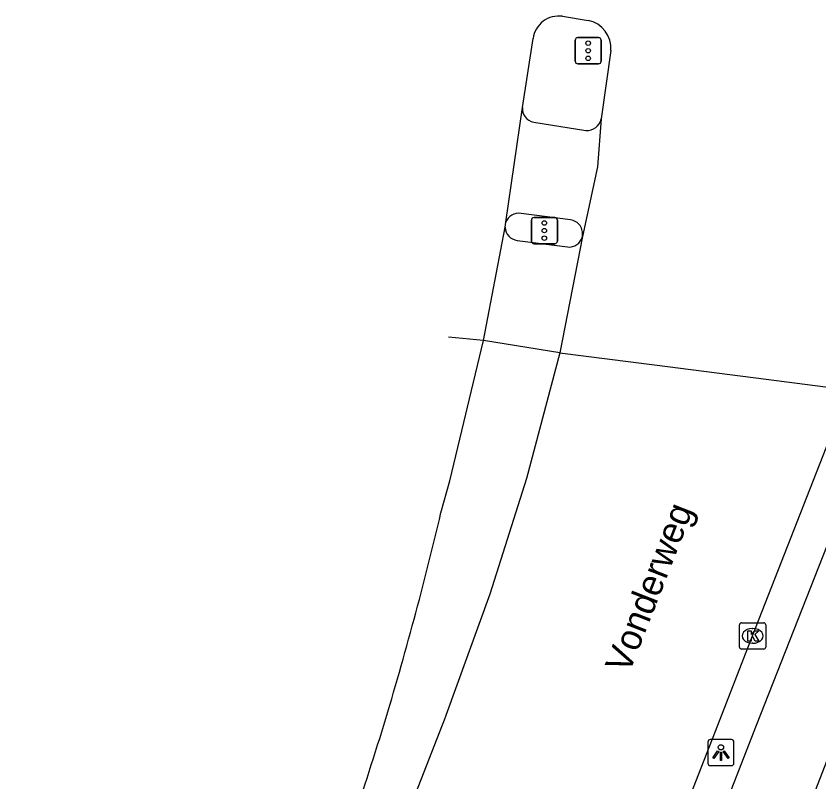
# Model space of a CAD drawing. Extents: x 160664 to 161506, y 382245 to 383288.
# Drawn here: x 160671.51 to 160702.14, y 383247.83 to 383277.06 of the extents above; entities that cross this region are included whole.
import ezdxf

# ---------------------------------------------------------------- set-up
doc = ezdxf.new("R2010")
doc.units = 0
for name, color, linetype in [('IMGEO_Fietspad_gesloten', 7, 'Continuous'), ('IMGEO_Fietspad_open', 7, 'Continuous'), ('IMGEO_Kolk', 7, 'Continuous'), ('IMGEO_Lichtpunt', 7, 'Continuous'), ('IMGEO_Openbare_ruimte_label', 7, 'Continuous'), ('IMGEO_Rijbaan_lokaal_gesloten', 7, 'Continuous'), ('IMGEO_Verkeersregelinstallatiepaal', 7, 'Continuous'), ('IMGEO_Voetpad_open', 7, 'Continuous')]:
    doc.layers.add(name, color=color, linetype=linetype)

msp = doc.modelspace()

# ---------------------------------------------------------------- linework, layer by layer
at = {"layer": 'IMGEO_Fietspad_gesloten'}
for points in [[(160691.262, 383273.015), (160693.253, 383272.691)], [(160692.66, 383269.289), (160690.778, 383269.531)]]:
    msp.add_lwpolyline(points, dxfattribs=at)
for centre, radius, start, end in [((160691.349, 383273.529), 0.521, 174.8075, 260.3889), ((160693.275, 383273.262), 0.571, 267.783, 347.9806), ((160690.689, 383269.016), 0.522, 80.2213, 160.0948), ((160692.58, 383268.749), 0.546, 348.8658, 81.5694)]:
    msp.add_arc(centre, radius, start, end, dxfattribs=at)
at = {"layer": 'IMGEO_Fietspad_open'}
for points in [[(160680.242, 383190.168), (160681.295, 383193.552), (160682.218, 383196.394), (160682.535, 383197.355), (160683.214, 383199.23), (160684.277, 383202.023), (160694.135, 383227.242), (160702.977, 383250), (160707.163, 383260.667), (160708.654, 383264.342)], [(160676.527, 383187.847), (160678.329, 383194.283), (160680.92, 383201.675), (160693.034, 383232.719), (160699.754, 383250), (160704.215, 383261.301), (160704.704, 383262.55)]]:
    msp.add_lwpolyline(points, dxfattribs=at)
at = {"layer": 'IMGEO_Kolk'}
for p, q in [((160699.185, 383253.9), (160700.037, 383253.9)), ((160699.11, 383252.974), (160699.11, 383253.826)), ((160699.598, 383253.68), (160699.623, 383253.68)), ((160700.111, 383253.826), (160700.111, 383252.974)), ((160699.621, 383253.12), (160699.596, 383253.12)), ((160700.037, 383252.9), (160699.185, 383252.9))]:
    msp.add_line(p, q, dxfattribs=at)
for points in [[(160699.185, 383253.9), (160700.037, 383253.9)], [(160699.11, 383252.974), (160699.11, 383253.826)], [(160699.431, 383253.6), (160699.554, 383253.6), (160699.554, 383253.449), (160699.684, 383253.6), (160699.848, 383253.6), (160699.702, 383253.449), (160699.855, 383253.2), (160699.703, 383253.2), (160699.618, 383253.364), (160699.554, 383253.297), (160699.554, 383253.2), (160699.431, 383253.2), (160699.431, 383253.6)], [(160700.111, 383253.826), (160700.111, 383252.974)], [(160700.037, 383252.9), (160699.185, 383252.9)]]:
    msp.add_lwpolyline(points, dxfattribs=at)
for centre, start, end in [((160699.187, 383253.824), 91.552, 178.448), ((160699.187, 383253.824), 91.552, 178.448), ((160700.035, 383253.824), 1.552, 88.448), ((160700.035, 383253.824), 1.552, 88.448), ((160699.187, 383252.976), 181.552, 268.448), ((160699.187, 383252.976), 181.552, 268.448), ((160700.035, 383252.976), 271.552, 358.448), ((160700.035, 383252.976), 271.552, 358.448)]:
    msp.add_arc(centre, 0.0765, start, end, dxfattribs=at)
for centre, major_axis, ratio, start_param, end_param in [((160699.597, 383253.4), (-0.387, 0.002), 0.722429, 4.712389, 7.853982), ((160699.622, 383253.4), (-0.39, 0.002), 0.717154, 1.570796, 4.712389)]:
    msp.add_ellipse(centre, major_axis=major_axis, ratio=ratio, start_param=start_param, end_param=end_param, dxfattribs=at)
at = {"layer": 'IMGEO_Lichtpunt'}
for p, q in [((160697.904, 383249.351), (160697.904, 383248.544)), ((160697.904, 383249.351), (160697.904, 383248.544)), ((160698.806, 383249.446), (160697.998, 383249.446)), ((160698.806, 383249.446), (160697.998, 383249.446)), ((160698.9, 383248.544), (160698.9, 383249.351)), ((160698.9, 383248.544), (160698.9, 383249.351)), ((160697.998, 383248.45), (160698.806, 383248.45)), ((160697.998, 383248.45), (160698.806, 383248.45))]:
    msp.add_line(p, q, dxfattribs=at)
for points in [[(160698.278, 383249.015), (160698.317, 383248.987), (160698.129, 383248.725), (160698.091, 383248.752), (160698.278, 383249.015)], [(160698.49, 383248.987), (160698.528, 383249.014), (160698.715, 383248.752), (160698.676, 383248.724), (160698.49, 383248.987)], [(160698.38, 383248.967), (160698.427, 383248.967), (160698.427, 383248.645), (160698.38, 383248.645), (160698.38, 383248.967)]]:
    msp.add_lwpolyline(points, dxfattribs=at)
msp.add_circle((160698.403, 383249.149), 0.0994, dxfattribs=at)
for centre, start, end in [((160697.998, 383249.351), 90, 180), ((160697.998, 383249.351), 90, 180), ((160698.806, 383249.351), 0, 90), ((160698.806, 383249.351), 0, 90), ((160697.998, 383248.544), 180, 270), ((160697.998, 383248.544), 180, 270), ((160698.806, 383248.544), 270, 0), ((160698.806, 383248.544), 270, 360)]:
    msp.add_arc(centre, 0.0946, start, end, dxfattribs=at)
at = {"layer": 'IMGEO_Rijbaan_lokaal_gesloten'}
for points in [[(160692.358, 383277.054), (160693.34, 383276.895)], [(160690.83, 383273.576), (160691.236, 383276.206)], [(160694.198, 383275.753), (160693.834, 383273.143)], [(160690.198, 383269.194), (160690.83, 383273.576)], [(160693.834, 383273.143), (160693.693, 383271.306), (160693.116, 383268.643)], [(160689.344, 383264.684), (160690.168, 383269.002)], [(160690.168, 383269.002), (160690.198, 383269.194)], [(160693.116, 383268.643), (160692.25, 383264.212)], [(160687.72, 383258.106), (160688.057, 383259.324), (160689.344, 383264.684)], [(160689.344, 383264.684), (160688.005, 383264.811)], [(160692.25, 383264.212), (160690.982, 383259.406), (160689.589, 383254.993), (160687.913, 383250.364), (160687.843, 383250.182), (160687.77, 383250), (160686.337, 383246.342), (160682.646, 383236.805), (160678.504, 383226.154), (160672.921, 383211.969), (160671.509, 383208.353)], [(160692.25, 383264.212), (160695.864, 383263.748), (160699.635, 383263.263), (160703.286, 383262.794)], [(160679.772, 383202.618), (160684.248, 383214.133), (160691.754, 383233.279), (160698.283, 383250), (160699.61, 383253.4), (160702.787, 383261.521), (160703.286, 383262.794)]]:
    msp.add_lwpolyline(points, dxfattribs=at)
for centre, radius, start, end in [((160692.212, 383276.081), 0.984, 81.4816, 172.6819), ((160693.15, 383275.859), 1.053, 354.2142, 79.6218), ((160562.276, 383287.487), 128.838, 343.08356, 346.81799), ((160562.825, 383287.687), 128.372, 339.13285, 342.92713)]:
    msp.add_arc(centre, radius, start, end, dxfattribs=at)
at = {"layer": 'IMGEO_Verkeersregelinstallatiepaal'}
for p, q in [((160692.843, 383275.34), (160692.843, 383276.14)), ((160692.843, 383276.14), (160692.843, 383275.34)), ((160692.943, 383276.24), (160693.733, 383276.24)), ((160693.733, 383276.24), (160692.943, 383276.24)), ((160693.833, 383276.14), (160693.833, 383275.34)), ((160693.833, 383275.34), (160693.833, 383276.14)), ((160693.733, 383275.24), (160692.943, 383275.24)), ((160692.943, 383275.24), (160693.733, 383275.24)), ((160691.171, 383268.474), (160691.171, 383269.274)), ((160691.171, 383269.274), (160691.171, 383268.474)), ((160691.271, 383269.374), (160692.061, 383269.374)), ((160692.061, 383269.374), (160691.271, 383269.374)), ((160692.161, 383269.274), (160692.161, 383268.474)), ((160692.161, 383268.474), (160692.161, 383269.274)), ((160692.061, 383268.374), (160691.271, 383268.374)), ((160691.271, 383268.374), (160692.061, 383268.374))]:
    msp.add_line(p, q, dxfattribs=at)
for centre in [(160693.338, 383276.03), (160693.338, 383275.74), (160693.338, 383275.45), (160691.666, 383269.164), (160691.666, 383268.874), (160691.666, 383268.584)]:
    msp.add_circle(centre, 0.085, dxfattribs=at)
for centre, start, end in [((160692.943, 383276.14), 90, 180), ((160692.943, 383276.14), 90, 180), ((160693.733, 383276.14), 0, 90), ((160693.733, 383276.14), 360, 90), ((160692.943, 383275.34), 180, 270), ((160692.943, 383275.34), 180, 270), ((160693.733, 383275.34), 270, 0), ((160693.733, 383275.34), 270, 0), ((160691.271, 383269.274), 90, 180), ((160691.271, 383269.274), 90, 180), ((160692.061, 383269.274), 0, 90), ((160692.061, 383269.274), 360, 90), ((160691.271, 383268.474), 180, 270), ((160691.271, 383268.474), 180, 270), ((160692.061, 383268.474), 270, 0), ((160692.061, 383268.474), 270, 0)]:
    msp.add_arc(centre, 0.1, start, end, dxfattribs=at)
at = {"layer": 'IMGEO_Voetpad_open'}
for points in [[(160690.628, 383268.5), (160692.544, 383268.25)], [(160692.25, 383264.212), (160689.344, 383264.684)]]:
    msp.add_lwpolyline(points, dxfattribs=at)
for centre, radius, start, end in [((160690.689, 383269.017), 0.521, 181.6828, 263.3174), ((160692.609, 383268.768), 0.522, 262.8668, 346.1162)]:
    msp.add_arc(centre, radius, start, end, dxfattribs=at)

# ---------------------------------------------------------------- texts
at = {"layer": 'IMGEO_Openbare_ruimte_label'}
msp.add_text('Vonderweg', height=1, rotation=68.6665, dxfattribs=at).set_placement((160694.894, 383251.922))

doc.saveas('drawing.dxf')
